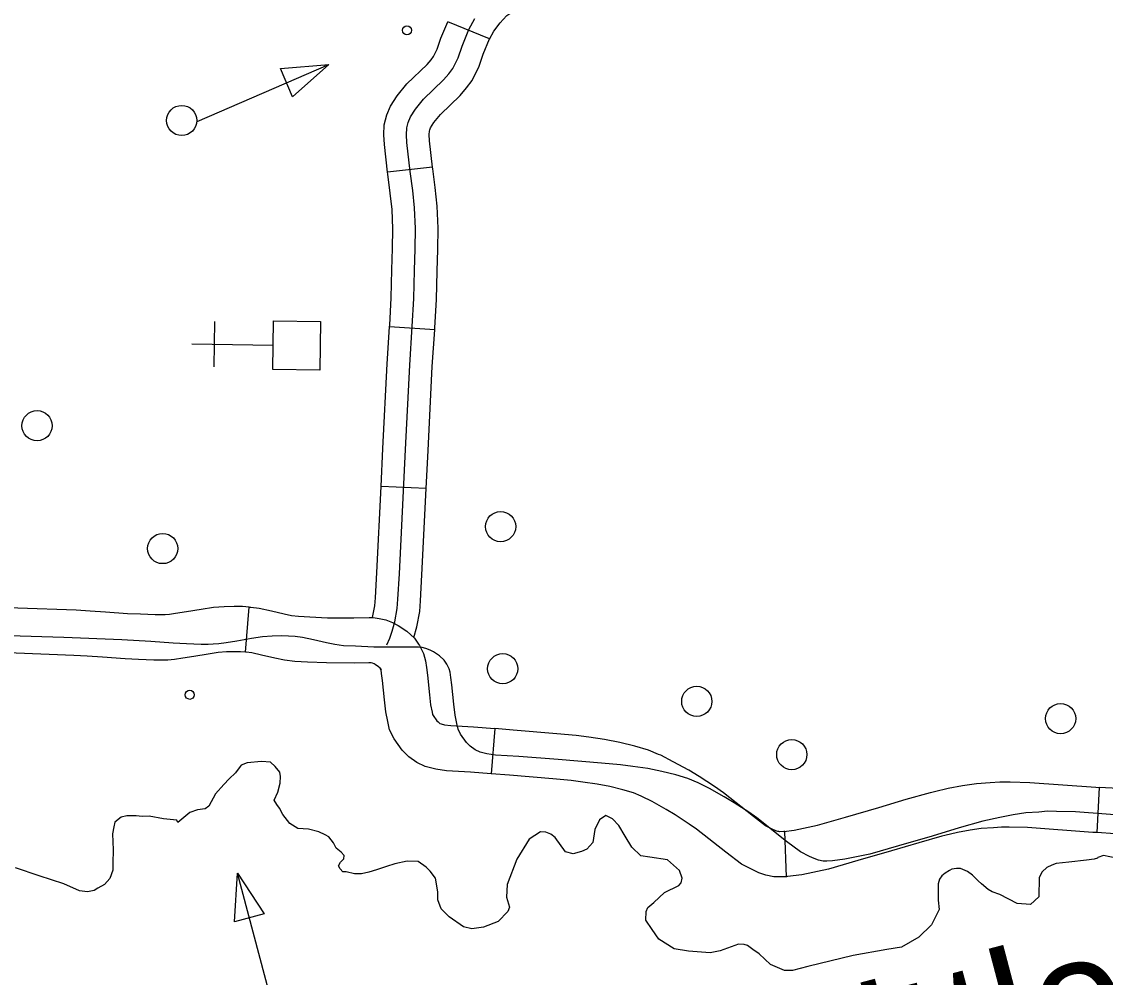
# Model space of a CAD drawing. Extents: x 653372 to 905732, y 627442 to 787275.
# Drawn here: x 717055 to 720645, y 764152 to 767320 of the extents above; entities that cross this region are included whole.
import ezdxf

# ---------------------------------------------------------------- set-up
doc = ezdxf.new("R2010")
doc.units = 0
for name, color, linetype in [('31', 7, 'Continuous'), ('32', 7, 'Continuous'), ('35', 7, 'Continuous'), ('56', 7, 'Continuous'), ('57', 7, 'Continuous')]:
    doc.layers.add(name, color=color, linetype=linetype)

msp = doc.modelspace()

# ---------------------------------------------------------------- linework, layer by layer
at = {"layer": '31'}
for p, q in [((717796.3, 765230), (717808.4, 765379.5)), ((717808.4, 765379.5), (717808.4, 765379.5)), ((718622.6, 764976.7), (718610.3, 764827.2)), ((720625.1, 764781.7), (720616.6, 764631.9)), ((719589.2, 764485.9), (719583, 764635.8)), ((719583, 764635.8), (719583.3, 764635.8))]:
    msp.add_line(p, q, dxfattribs=at)
for points in [[(717281.6, 765366), (717234.9, 765369), (717042.3, 765376.4), (716860.8, 765382.4), (716751.6, 765386)], [(717808.4, 765379.5), (717786.8, 765381.3), (717758.8, 765381.6), (717725.3, 765380.5), (717689.9, 765378), (717649.8, 765372), (717600.5, 765364), (717564.8, 765357.8), (717545.1, 765355), (717530.2, 765353.9), (717516.8, 765353.3), (717496.7, 765353.6), (717448.7, 765355.8), (717405.5, 765357.5), (717332.3, 765362.7), (717281.6, 765366)], [(717808.4, 765379.5), (717814, 765379.1), (717842, 765375.4), (717882.6, 765366.9), (717924.9, 765356.8), (717949.1, 765352.1), (717972.4, 765349.2), (718009.6, 765347.3), (718068.4, 765344.4), (718155.8, 765344.1), (718206.2, 765344.9), (718219.9, 765344.5), (718239.8, 765342), (718261.2, 765336.8), (718283.5, 765328.4), (718302.5, 765318.7), (718330.8, 765299.7), (718356.3, 765276), (718369.8, 765256.4)], [(717689.7, 765256.1), (717673, 765255.4), (717649.7, 765255.7), (717600.8, 765258), (717556.6, 765259.7), (717482.5, 765265), (717386.3, 765271.2), (717194.9, 765278.5), (717013.6, 765284.5)], [(719221.8, 764823), (719175.4, 764835), (719129, 764844.2), (719079.5, 764851.1), (719039.2, 764856.2), (718976.4, 764862), (718832.2, 764874.1), (718702, 764884.8), (718625.1, 764889.1), (718596.5, 764893), (718573.4, 764898.8), (718557.7, 764906.6), (718541.3, 764918), (718528.5, 764930.8), (718508.5, 764958.6), (718500.5, 764975.2), (718496.3, 764993.2), (718490.9, 765021), (718487, 765057.2), (718480, 765122.2), (718476.8, 765146.4), (718474.6, 765163.9), (718471.5, 765175.3), (718463.8, 765190.3), (718454.5, 765203.8), (718439.3, 765217.8), (718419.8, 765231), (718408.4, 765236.8), (718394.2, 765242.1), (718381.5, 765245.2), (718369.3, 765246.8), (718360.9, 765247), (718311.6, 765246.2), (718221.6, 765246.5), (718161.1, 765249.5), (718121.1, 765251.5), (718092.5, 765255.1), (718064.3, 765260.6), (718021.5, 765270.8), (717984.8, 765278.5), (717961.4, 765281.6), (717938.5, 765283.4), (717914.8, 765283.7), (717884.5, 765282.7), (717853.3, 765280.5), (717816.6, 765275), (717768.2, 765267.1), (717731.9, 765260.8), (717708.4, 765257.5), (717689.7, 765256.1)], [(717271.9, 765216.3), (717227.2, 765219.2), (717037, 765226.5), (716855.9, 765232.5), (716746.7, 765236.1)], [(717796.3, 765230), (717779.7, 765231.3), (717760.3, 765231.6), (717733.1, 765230.7), (717706.2, 765228.8), (717672.9, 765223.8), (717625.4, 765216.1), (717588.4, 765209.7), (717561.3, 765205.8), (717538.7, 765204.1), (717518.7, 765203.3), (717492.2, 765203.6), (717442.4, 765205.9), (717397.2, 765207.7), (717322.1, 765213.1), (717271.9, 765216.3)], [(718369.8, 765256.4), (718373, 765251.8), (718386.5, 765225.6), (718393.1, 765201.6), (718396, 765178.8), (718399.2, 765153.9), (718406.3, 765088.2), (718409.9, 765055.1), (718414.5, 765031.6), (718416.4, 765023.2), (718417.9, 765020.1), (718430.6, 765002.5), (718434.3, 764998.7), (718440.8, 764994.2), (718444.3, 764992.5), (718455.5, 764989.7), (718477.1, 764986.7), (718551.9, 764982.5), (718622.6, 764976.7)], [(718246.4, 765171.2), (718242.1, 765177.3), (718237.4, 765181.8), (718226.5, 765189.1), (718222.8, 765191), (718216.7, 765193.3), (718212.6, 765194.3), (718208.3, 765194.8), (718205.2, 765194.9), (718156.8, 765194.1), (718064.4, 765194.4), (718002.2, 765197.5), (717959.4, 765199.6), (717925.4, 765203.9), (717893.1, 765210.2), (717849.8, 765220.5), (717817, 765227.4), (717798.3, 765229.8), (717796.3, 765230)], [(718610.3, 764827.2), (718541.6, 764832.9), (718462.7, 764837.2), (718427, 764842.2), (718392, 764850.9), (718364, 764864.9), (718337.8, 764883.1), (718315.9, 764905), (718288.6, 764943), (718274, 764973), (718267.7, 765000.6), (718261.5, 765032.6), (718257.2, 765072.1), (718250.3, 765136.2), (718247.2, 765159.7), (718245.8, 765171.2), (718244, 765174.6), (718246.4, 765171.2)], [(719165.2, 764891.3), (719131.3, 764905.5), (719086.2, 764918.3), (719036.8, 764931.1), (718986.2, 764941.1), (718934.1, 764948.4), (718892.1, 764953.7), (718827.8, 764959.6), (718683.2, 764971.7), (718622.6, 764976.7)], [(719583, 764635.8), (719567, 764635.1), (719564, 764635.2), (719560, 764636), (719553.3, 764638.4), (719541.8, 764643.6), (719519.6, 764654.8), (719479.7, 764685.1), (719379.7, 764764.4), (719350.5, 764784.6), (719299.9, 764817.5), (719265.3, 764838.7), (719213.9, 764867.1), (719172.6, 764888.2), (719165.2, 764891.3)], [(719107.2, 764753), (719081.7, 764763.6), (719047, 764773.5), (719003.4, 764784.8), (718961.3, 764793.1), (718914.3, 764799.7), (718875.8, 764804.5), (718814.6, 764810.2), (718670.8, 764822.3), (718610.3, 764827.2)], [(720763.7, 764684.6), (720546.6, 764700.6), (720483.8, 764702.4), (720453.6, 764702.7), (720424.6, 764700.2), (720381.6, 764697.4), (720340.4, 764691.3), (720295.2, 764682.6), (720239.7, 764669.5), (720161.1, 764647.6), (720071, 764620.1), (719959.9, 764588.5), (719865.1, 764561.1), (719781.9, 764543.5), (719741.5, 764538), (719722.6, 764537.2), (719710.6, 764537.6), (719695.2, 764540.7), (719680.6, 764545.8), (719664.7, 764553), (719634.9, 764568), (719589, 764603), (719490.2, 764681.2), (719463.9, 764699.5), (719415.2, 764731.2), (719382.8, 764750.9), (719334, 764777.9), (719296.3, 764797.2), (719261.8, 764811.7), (719221.8, 764823)], [(720079, 764768.1), (720124.2, 764778.8), (720172.5, 764788.1), (720218.4, 764795), (720263.8, 764797.9), (720295.4, 764800.6), (720330, 764800.3), (720395.2, 764798.4), (720613.3, 764782.4), (720625.2, 764781.7)], [(719583.3, 764635.8), (719579.7, 764635.7), (719613.8, 764640.3), (719691.6, 764656.8), (719784, 764683.5), (719894.5, 764714.9), (719984.9, 764742.5), (720065.8, 764765), (720079, 764768.1)], [(721127.5, 764738.3), (721118.2, 764736.8), (721046.7, 764723.2), (721014.3, 764716.9), (720997.2, 764716.5), (720979.1, 764717), (720965.2, 764719.2), (720931.4, 764727.1), (720860.7, 764749.9), (720812.3, 764761.8), (720773.8, 764768.9), (720732.5, 764774.6), (720688.6, 764778.1), (720625.1, 764781.7)], [(719589.2, 764485.9), (719567.8, 764485), (719546.6, 764485.7), (719519.9, 764491.1), (719497.4, 764499.1), (719477.1, 764508.2), (719439.7, 764527.1), (719387.7, 764566.7), (719290.3, 764643.8), (719266.8, 764660.1), (719219.9, 764690.6), (719189.9, 764709), (719143.5, 764734.6), (719109.4, 764752), (719107.2, 764753)], [(720113.5, 764622.1), (720103.1, 764619.7), (720026.9, 764598.5), (719937, 764571.1), (719825.3, 764539.3), (719728, 764511.2), (719639.5, 764492.4), (719592.7, 764486), (719588.9, 764485.9)], [(720616.6, 764631.9), (720603.5, 764632.7), (720387.4, 764648.5), (720327.1, 764650.3), (720301.3, 764650.5), (720275, 764648.3), (720234.3, 764645.7), (720197.8, 764640.2), (720155.7, 764632.1), (720113.5, 764622.1)], [(721151.3, 764590.2), (721144.1, 764589.1), (721075.2, 764576), (721030.6, 764567.2), (720996.6, 764566.4), (720965, 764567.4), (720936.4, 764571.9), (720891.3, 764582.4), (720819.7, 764605.5), (720780.8, 764615.1), (720749.9, 764620.8), (720716.3, 764625.4), (720678.4, 764628.4), (720616.6, 764631.9)]]:
    msp.add_lwpolyline(points, dxfattribs=at)
at = {"layer": '32'}
for p, q in [((718605.1, 767262.7), (718466.4, 767319.9)), ((718415.9, 766838.2), (718266.9, 766821.6)), ((718423.5, 766298.1), (718273.9, 766308.1)), ((718395.3, 765772.2), (718245.5, 765779.6))]:
    msp.add_line(p, q, dxfattribs=at)
for points in [[(718604.6, 767261.7), (718619.2, 767288.8), (718640.2, 767315.6), (718649.7, 767327.3), (718661.9, 767340), (718692.3, 767360.8), (718705.3, 767367.4), (718716, 767370.8), (718727.3, 767372.8), (718780.9, 767372.4), (718931.6, 767364.5), (718991.7, 767361.1)], [(718266.9, 766821.6), (718256.7, 766913.2), (718255.2, 766944.3), (718256.2, 766978.5), (718264.4, 767010.8), (718277.3, 767040.1), (718299.1, 767073.7), (718331.3, 767113.5), (718397.9, 767177.6), (718411.3, 767193.9), (718419.2, 767204.1), (718431.3, 767229.3), (718444, 767265.6), (718466.4, 767319.9)], [(718264.5, 765253.9), (718274.7, 765276), (718282.9, 765300.2), (718291.3, 765331.1), (718299.3, 765374.3), (718301.6, 765405.5), (718306.2, 765490.2), (718326.7, 765901.7), (718340.5, 766181.8), (718349.1, 766309.8), (718353.9, 766401.9), (718356.1, 766495.5), (718358.9, 766566.5), (718359.6, 766634.3), (718356.9, 766702.9), (718350.5, 766760.8), (718342.2, 766823.1), (718331.5, 766919.1), (718330.2, 766945), (718330.9, 766968), (718335.5, 766986.2), (718343.5, 767004.3), (718359.9, 767029.6), (718386.7, 767062.7), (718453, 767126.6), (718469.9, 767147.1), (718483.4, 767164.5), (718500.7, 767200.6), (718514.1, 767238.9), (718536.8, 767293.9), (718556.2, 767329.9)], [(718415.9, 766838.2), (718406.3, 766925.1), (718405.3, 766945.7), (718405.6, 766957.5), (718406.7, 766961.6), (718409.7, 766968.5), (718420.7, 766985.5), (718442, 767011.9), (718508.2, 767075.5), (718528.6, 767100.4), (718547.5, 767124.9), (718570.2, 767171.9), (718584.2, 767212.2), (718605.1, 767262.7)], [(718273.9, 766308.1), (718274.3, 766314.2), (718279, 766404.7), (718281.1, 766497.9), (718283.9, 766568.3), (718284.5, 766633.2), (718282, 766697.3), (718276, 766751.7), (718267.7, 766814), (718266.9, 766821.6)], [(718423.5, 766298.1), (718424, 766305.3), (718428.9, 766399.1), (718431, 766493.2), (718433.9, 766564.6), (718434.6, 766635.4), (718431.7, 766708.5), (718424.9, 766769.9), (718416.6, 766832.2), (718415.9, 766838.2)], [(718245.5, 765779.6), (718251.8, 765905.4), (718265.7, 766186.1), (718273.9, 766308.1)], [(718395.3, 765772.2), (718401.6, 765898), (718415.4, 766177.4), (718423.5, 766298.1)], [(718217.6, 765345.1), (718224.8, 765384), (718226.8, 765410.3), (718231.3, 765494.1), (718245.5, 765779.6)], [(718354.6, 765278.3), (718364.4, 765314.4), (718373.8, 765364.7), (718376.5, 765400.7), (718381.1, 765486.3), (718395.3, 765772.2)]]:
    msp.add_lwpolyline(points, dxfattribs=at)
at = {"layer": '35'}
for points in [[(717879.8, 764865.3), (717849, 764867.7), (717802.4, 764862.9), (717782.1, 764855.8), (717778.9, 764851.3), (717762.8, 764830.1), (717742.1, 764810.6), (717724.5, 764791), (717697.3, 764760.9), (717674.4, 764719.8), (717663.3, 764710.9), (717636.9, 764707), (717611.9, 764698.5), (717572.3, 764665.7)], [(718774, 764634.3), (718736.2, 764610.7), (718695.5, 764543.9), (718663.6, 764459.7), (718660.8, 764418.1), (718670.6, 764385.3), (718665.5, 764370), (718633.6, 764336.9), (718585.1, 764318.2), (718546.3, 764313.2), (718518.7, 764320.2), (718471.7, 764352.6), (718444.7, 764379.7), (718433.2, 764409.4), (718434, 764435.7), (718426.1, 764480.8), (718408.2, 764504.5), (718394.7, 764517.3), (718369, 764536.7), (718331.9, 764537.8), (718291.4, 764528.2), (718263.3, 764519.7), (718230.5, 764508.3), (718205.6, 764501.3), (718180.7, 764495.9), (718157.4, 764495.1), (718129.8, 764502.1), (718119, 764502.4), (718110, 764511.9), (718104.1, 764521.4), (718110.7, 764533.6), (718121.8, 764545.6), (718123.7, 764556.4), (718113.2, 764567.5), (718096.6, 764580.4), (718087.8, 764597.7), (718073, 764618.2), (718060.8, 764624.8), (718039.5, 764634.7), (718005.7, 764643.5), (717970.2, 764646.1), (717942.9, 764662.4), (717920.6, 764692.4), (717908.8, 764712.9), (717900.4, 764725.4), (717891.5, 764739.6), (717903.1, 764765.6), (717911.8, 764796.2), (717912.4, 764817.9), (717909.8, 764831.9), (717894.9, 764850.9), (717879.8, 764865.3)], [(717572.3, 764665.7), (717569.4, 764672.9), (717524.7, 764677.3), (717477, 764686.5), (717453.8, 764685.6), (717433.8, 764687.8), (717402.8, 764687.2), (717384.2, 764683.1), (717363.6, 764666.7), (717360, 764651.3), (717356.2, 764628.2), (717358.5, 764574.4), (717357.2, 764530.4), (717356.5, 764507.2), (717347.1, 764480.4), (717328.8, 764460.1), (717307.5, 764447.5), (717294.9, 764440.2), (717272.4, 764436.2), (717246.2, 764439.3), (717194.3, 764462.5), (717112.4, 764489), (717034.3, 764515.3)], [(720094.8, 764377.3), (720069.1, 764326.3), (720027.7, 764285.7), (719969.5, 764251.9), (719921.3, 764244.1), (719809.4, 764224.2), (719659.8, 764188.5), (719608.4, 764174.6), (719582.1, 764175.4), (719536.3, 764195.3), (719498.7, 764230.5), (719477.5, 764245), (719459.3, 764258), (719448.6, 764261.4), (719430.1, 764261.9), (719405.1, 764253.4), (719369.1, 764240.6), (719336.4, 764233.8), (719263.9, 764239.1), (719216.2, 764246.7), (719166.2, 764279.1), (719143.9, 764310.7), (719123.2, 764342.3), (719124, 764370.1), (719129.1, 764383.9), (719149.7, 764400.3), (719184.7, 764433.3), (719231.8, 764456.6), (719239.8, 764465.6), (719243.4, 764481), (719234.8, 764506), (719194.1, 764541.3), (719135.7, 764550.8), (719106.4, 764554.7), (719076.3, 764583.5), (719054.2, 764619.7), (719033.7, 764655.9), (719012.7, 764678.2), (718989.8, 764688.2), (718969.3, 764674.9), (718954.4, 764642.8), (718946.9, 764599.7), (718927.7, 764577.1), (718909.7, 764569.9), (718881.6, 764561.5), (718857.1, 764568.4), (718822.9, 764615.8), (718807.8, 764627.1), (718791, 764633.8), (718774, 764634.3)], [(720680.8, 764547.1), (720638.9, 764555.8), (720620.9, 764550), (720618.9, 764547.5), (720607.9, 764544.4), (720582.7, 764541.2), (720523.8, 764534.1), (720482.4, 764529.2), (720468.4, 764524.6), (720451.7, 764516.5), (720436, 764501.8), (720426.5, 764483.7), (720425, 764419.1), (720397.5, 764393.6), (720353.5, 764397.2), (720295.8, 764426.6)], [(720165.9, 764513.3), (720152.1, 764512.8), (720137.2, 764510.3), (720129.2, 764506.5), (720114.2, 764498.1), (720104, 764488.5), (720095.8, 764477.9), (720091.4, 764462.3), (720091.7, 764408), (720094.8, 764377.3)], [(720295.8, 764426.6), (720270.4, 764435.9), (720257.1, 764444), (720235.4, 764461.9), (720223.9, 764472.1), (720204.7, 764490.5), (720188.3, 764502.8), (720165.9, 764513.3)]]:
    msp.add_lwpolyline(points, dxfattribs=at)
at = {"layer": '56'}
for p, q in [((717912, 767164.2), (718072.7, 767178.1)), ((718072.7, 767178.1), (717952.5, 767070.5)), ((717952.5, 767070.5), (717912, 767164.2))]:
    msp.add_line(p, q, dxfattribs=at)
msp.add_lwpolyline([(717636.1, 766989.3), (718072.7, 767178.1)], dxfattribs=at)
for centre, radius in [((718331.2, 767291.4), 15), ((717585.1, 766992.4), 50), ((717105.9, 765980.7), 50), ((718641.7, 765646.1), 50), ((717522, 765573.5), 50), ((718648.7, 765175.2), 50), ((719291.6, 765067), 50), ((720497.1, 765009.8), 50), ((719606.4, 764890.5), 50)]:
    msp.add_circle(centre, radius, dxfattribs=at)
at = {"layer": '57'}
for p, q in [((717692.6, 766176), (717695, 766326)), ((717618.8, 766252.2), (717888, 766248)), ((717760.2, 764336.8), (717770.1, 764497.8)), ((717770.1, 764497.8), (717858.7, 764363)), ((717858.7, 764363), (717760.2, 764336.8))]:
    msp.add_line(p, q, dxfattribs=at)
msp.add_lwpolyline([(718042.7, 766164.3), (717886.7, 766166.8), (717889.3, 766328.6), (718045.3, 766326.1)], close=True, dxfattribs=at)
msp.add_lwpolyline([(718277.2, 763838.1), (717949.3, 763823.9), (717770.1, 764497.8)], dxfattribs=at)
msp.add_circle((717611.8, 765088.7), 15, dxfattribs=at)

# ---------------------------------------------------------------- texts
at = {"layer": '35'}
msp.add_text('Little', height=422.4, rotation=14.7739, dxfattribs=at).set_placement((719607, 763615.1))

doc.saveas('drawing.dxf')
